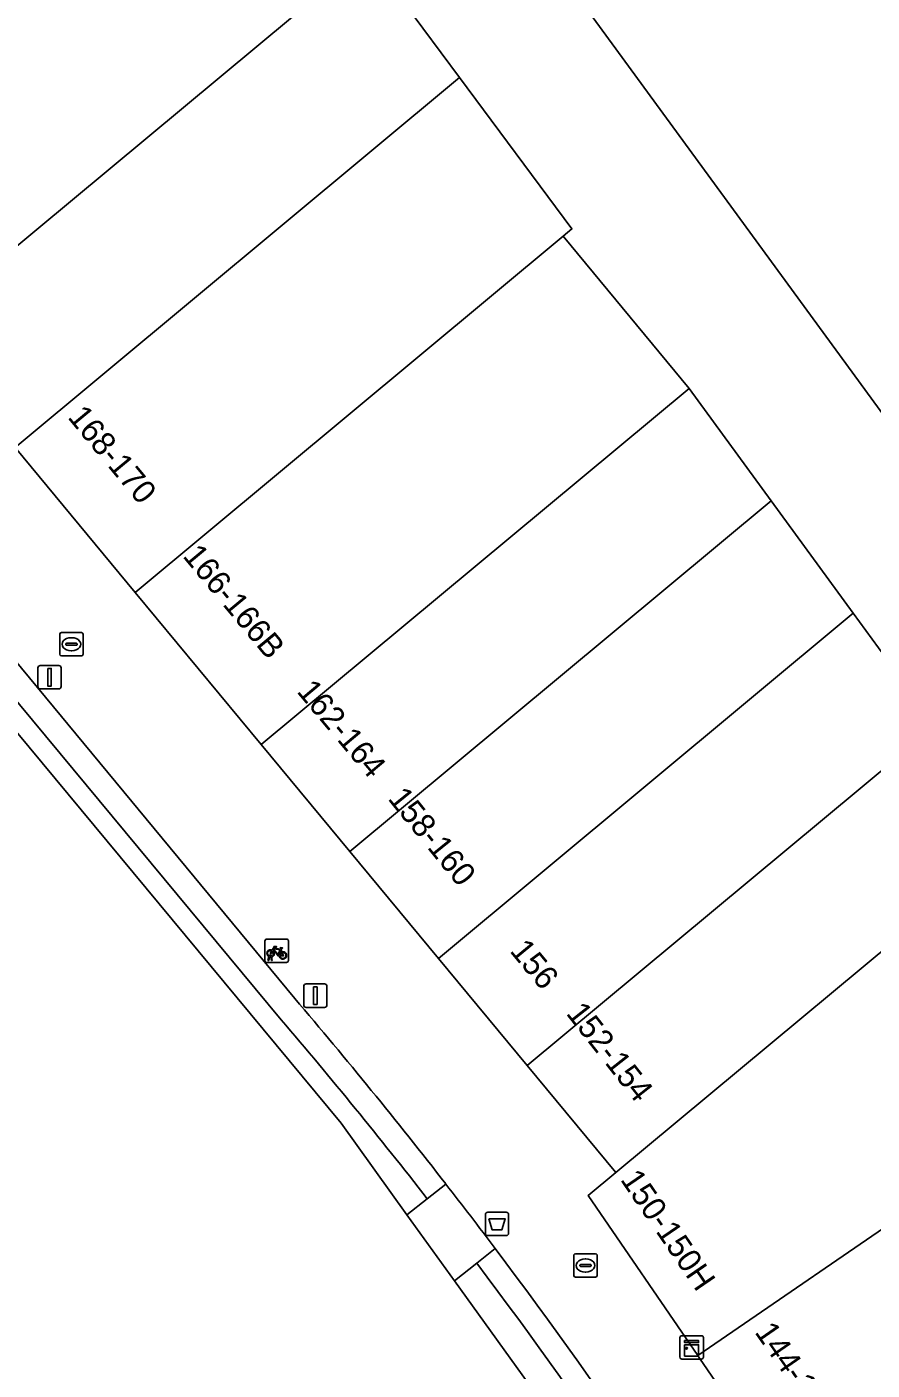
# Model space of a CAD drawing. Extents: x 160856 to 161310, y 384024 to 384878.
# Drawn here: x 161006.7 to 161042.8, y 384501.5 to 384558.9 of the extents above; entities that cross this region are included whole.
import ezdxf

# ---------------------------------------------------------------- set-up
doc = ezdxf.new("R2010")
doc.units = 0
for name, color, linetype in [('IMGEO_Afvalbak', 7, 'Continuous'), ('IMGEO_Brandkraan', 7, 'Continuous'), ('IMGEO_Fietsenrek', 7, 'Continuous'), ('IMGEO_Fietspad_gesloten', 7, 'Continuous'), ('IMGEO_Fietspad_open', 7, 'Continuous'), ('IMGEO_Kast', 7, 'Continuous'), ('IMGEO_Lichtmast', 7, 'Continuous'), ('IMGEO_Pand', 7, 'Continuous'), ('IMGEO_Pand_nummerreeks', 7, 'Continuous'), ('IMGEO_Rijbaan_lokaal_open', 7, 'Continuous'), ('IMGEO_Voetpad_open', 7, 'Continuous')]:
    doc.layers.add(name, color=color, linetype=linetype)

msp = doc.modelspace()

# ---------------------------------------------------------------- linework, layer by layer
at = {"layer": 'IMGEO_Afvalbak'}
for p, q in [((161026.246, 384507.334), (161026.246, 384508.134)), ((161026.246, 384508.134), (161026.246, 384507.334)), ((161026.346, 384508.234), (161027.136, 384508.234)), ((161027.136, 384508.234), (161026.346, 384508.234)), ((161027.236, 384508.134), (161027.236, 384507.334)), ((161027.236, 384507.334), (161027.236, 384508.134)), ((161027.136, 384507.234), (161026.346, 384507.234)), ((161026.346, 384507.234), (161027.136, 384507.234))]:
    msp.add_line(p, q, dxfattribs=at)
msp.add_lwpolyline([(161026.389, 384507.948), (161027.093, 384507.948), (161026.944, 384507.478), (161026.538, 384507.478), (161026.389, 384507.948)], dxfattribs=at)
for centre, start, end in [((161026.346, 384508.134), 90, 180), ((161026.346, 384508.134), 90, 180), ((161027.136, 384508.134), 0, 90), ((161027.136, 384508.134), 360, 90), ((161026.346, 384507.334), 180, 270), ((161026.346, 384507.334), 180, 270), ((161027.136, 384507.334), 270, 0), ((161027.136, 384507.334), 270, 0)]:
    msp.add_arc(centre, 0.1, start, end, dxfattribs=at)
at = {"layer": 'IMGEO_Brandkraan'}
for p, q in [((161008.062, 384532.06), (161008.062, 384532.912)), ((161008.137, 384532.986), (161008.989, 384532.986)), ((161009.063, 384532.912), (161009.063, 384532.06)), ((161008.321, 384532.48), (161008.321, 384532.492)), ((161008.759, 384532.443), (161008.361, 384532.443)), ((161008.364, 384532.529), (161008.762, 384532.529)), ((161008.573, 384532.206), (161008.548, 384532.206)), ((161008.55, 384532.766), (161008.575, 384532.766)), ((161008.805, 384532.492), (161008.805, 384532.48)), ((161008.989, 384531.986), (161008.137, 384531.986)), ((161030.024, 384505.531), (161030.024, 384506.383)), ((161030.099, 384506.457), (161030.951, 384506.457)), ((161031.025, 384506.383), (161031.025, 384505.531)), ((161030.283, 384505.951), (161030.283, 384505.963)), ((161030.721, 384505.914), (161030.323, 384505.914)), ((161030.326, 384506), (161030.724, 384506)), ((161030.512, 384506.237), (161030.537, 384506.237)), ((161030.767, 384505.963), (161030.767, 384505.951)), ((161030.951, 384505.457), (161030.099, 384505.457)), ((161030.535, 384505.677), (161030.51, 384505.677))]:
    msp.add_line(p, q, dxfattribs=at)
for points in [[(161008.062, 384532.06), (161008.062, 384532.912)], [(161008.137, 384532.986), (161008.989, 384532.986)], [(161009.063, 384532.912), (161009.063, 384532.06)], [(161008.989, 384531.986), (161008.137, 384531.986)], [(161030.024, 384505.531), (161030.024, 384506.383)], [(161030.099, 384506.457), (161030.951, 384506.457)], [(161031.025, 384506.383), (161031.025, 384505.531)], [(161030.951, 384505.457), (161030.099, 384505.457)]]:
    msp.add_lwpolyline(points, dxfattribs=at)
for centre, radius, start, end in [((161008.139, 384532.91), 0.0765, 91.55205, 178.44795), ((161008.139, 384532.91), 0.0765, 91.55205, 178.44795), ((161008.987, 384532.91), 0.0765, 1.55205, 88.44795), ((161008.987, 384532.91), 0.0765, 1.55205, 88.44795), ((161008.361, 384532.489), 0.0403, 85.87752, 175.75265), ((161008.358, 384532.479), 0.0366, 178.93798, 274.71019), ((161008.762, 384532.486), 0.043, 264.86636, 352.45326), ((161008.766, 384532.491), 0.0386, 1.73085, 96.63898), ((161008.139, 384532.062), 0.0765, 181.55205, 268.44795), ((161008.139, 384532.062), 0.0765, 181.55205, 268.44795), ((161008.987, 384532.062), 0.0765, 271.55205, 358.44795), ((161008.987, 384532.062), 0.0765, 271.55205, 358.44795), ((161030.101, 384506.381), 0.0765, 91.55205, 178.44795), ((161030.101, 384506.381), 0.0765, 91.55205, 178.44795), ((161030.949, 384506.381), 0.0765, 1.55205, 88.44795), ((161030.949, 384506.381), 0.0765, 1.55205, 88.44795), ((161030.323, 384505.96), 0.0403, 85.87752, 175.75265), ((161030.32, 384505.95), 0.0366, 178.93798, 274.71019), ((161030.724, 384505.957), 0.043, 264.86636, 352.45326), ((161030.728, 384505.962), 0.0386, 1.73085, 96.63898), ((161030.101, 384505.533), 0.0765, 181.55205, 268.44795), ((161030.101, 384505.533), 0.0765, 181.55205, 268.44795), ((161030.949, 384505.533), 0.0765, 271.55205, 358.44795), ((161030.949, 384505.533), 0.0765, 271.55205, 358.44795)]:
    msp.add_arc(centre, radius, start, end, dxfattribs=at)
for centre, major_axis, ratio, start_param, end_param in [((161008.549, 384532.486), (-0.387, 0.002), 0.722429, 4.712389, 7.853982), ((161008.574, 384532.486), (-0.39, 0.002), 0.717154, 1.570796, 4.712389), ((161030.511, 384505.957), (-0.387, 0.002), 0.722429, 4.712389, 7.853982), ((161030.536, 384505.957), (-0.39, 0.002), 0.717154, 1.570796, 4.712389)]:
    msp.add_ellipse(centre, major_axis=major_axis, ratio=ratio, start_param=start_param, end_param=end_param, dxfattribs=at)
at = {"layer": 'IMGEO_Fietsenrek'}
for p, q in [((161016.83, 384518.972), (161016.83, 384519.813)), ((161016.83, 384519.813), (161016.83, 384518.972)), ((161016.905, 384519.897), (161017.746, 384519.897)), ((161017.746, 384519.897), (161016.905, 384519.897)), ((161017.83, 384519.822), (161017.83, 384518.981)), ((161017.83, 384518.981), (161017.83, 384519.822)), ((161016.957, 384518.981), (161016.996, 384519.141)), ((161017.026, 384519.129), (161016.991, 384518.981)), ((161017.068, 384519.153), (161017.067, 384519.157)), ((161017.109, 384518.981), (161017.075, 384519.123)), ((161017.099, 384519.164), (161017.1, 384519.157)), ((161017.107, 384519.127), (161017.142, 384518.981)), ((161017.517, 384519.446), (161017.553, 384519.351)), ((161017.755, 384518.897), (161016.914, 384518.897)), ((161016.914, 384518.897), (161017.755, 384518.897)), ((161016.991, 384518.981), (161016.957, 384518.981)), ((161017.142, 384518.981), (161017.109, 384518.981))]:
    msp.add_line(p, q, dxfattribs=at)
for points in [[(161017.143, 384519.423), (161017.238, 384519.587), (161017.324, 384519.573), (161017.326, 384519.564), (161017.27, 384519.553), (161017.243, 384519.508), (161017.499, 384519.467)], [(161017.164, 384519.371), (161017.112, 384519.281), (161017.072, 384519.256), (161017.073, 384519.303), (161017.128, 384519.397)], [(161017.439, 384519.179), (161017.389, 384519.179), (161017.198, 384519.43), (161017.179, 384519.398)], [(161017.486, 384519.442), (161017.229, 384519.483), (161017.212, 384519.454), (161017.379, 384519.234), (161017.486, 384519.442)], [(161017.534, 384519.344), (161017.504, 384519.421), (161017.395, 384519.203), (161017.438, 384519.203)], [(161017.468, 384519.203), (161017.588, 384519.202), (161017.544, 384519.316)], [(161017.564, 384519.323), (161017.619, 384519.178), (161017.469, 384519.178)], [(161017.499, 384519.467), (161017.524, 384519.516), (161017.518, 384519.52), (161017.495, 384519.524), (161017.483, 384519.531), (161017.482, 384519.534), (161017.484, 384519.539), (161017.579, 384519.524), (161017.581, 384519.514), (161017.571, 384519.501), (161017.559, 384519.495), (161017.545, 384519.501), (161017.517, 384519.446)]]:
    msp.add_lwpolyline(points, dxfattribs=at)
for centre, radius, start, end in [((161016.908, 384519.819), 0.0779, 92.4484, 184.28452), ((161016.908, 384519.819), 0.0779, 92.4484, 184.28452), ((161017.752, 384519.819), 0.0779, 2.4484, 94.28452), ((161017.752, 384519.819), 0.0779, 2.4484, 94.28452), ((161017.07, 384519.282), 0.159, 62.67661, 242.13685), ((161017.07, 384519.282), 0.129, 63.31916, 238.90302), ((161017.05, 384519.153), 0.0499, 12.8025, 158.69338), ((161017.07, 384519.282), 0.159, 253.99666, 271.78671), ((161017.05, 384519.153), 0.0174, 12.8025, 163.45023), ((161017.07, 384519.282), 0.129, 253.41502, 269.02044), ((161017.07, 384519.282), 0.129, 283.60429, 43.43025), ((161017.07, 384519.282), 0.159, 283.5766, 46.60424), ((161017.597, 384519.198), 0.159, 113.3408, 178.32165), ((161017.597, 384519.198), 0.159, 187.0065, 105.77075), ((161017.597, 384519.198), 0.129, 113.92302, 177.95563), ((161017.597, 384519.198), 0.129, 188.67146, 104.58832), ((161016.908, 384518.975), 0.0779, 182.4484, 274.28452), ((161016.908, 384518.975), 0.0779, 182.4484, 274.28452), ((161017.752, 384518.975), 0.0779, 272.4484, 4.28452), ((161017.752, 384518.975), 0.0779, 272.4484, 4.28452)]:
    msp.add_arc(centre, radius, start, end, dxfattribs=at)
at = {"layer": 'IMGEO_Fietspad_gesloten'}
for points in [[(161017.521, 384516.451), (160978.487, 384563.462), (160977.866, 384562.895), (161020.079, 384512.03), (161022.895, 384508.122)], [(161022.895, 384508.122), (161023.763, 384508.809)], [(161025.88, 384506.051), (161024.93, 384505.299), (161031.994, 384495.497), (161061.891, 384445.653)]]:
    msp.add_lwpolyline(points, dxfattribs=at)
for centre, radius, start, end in [((160850.658, 384373.787), 219.536, 37.9543, 40.52973), ((160849.822, 384373.128), 220.601, 30.82769, 37.05261)]:
    msp.add_arc(centre, radius, start, end, dxfattribs=at)
at = {"layer": 'IMGEO_Fietspad_open'}
for points in [[(160990.437, 384550.764), (160979.348, 384564.156), (160978.487, 384563.462), (161017.521, 384516.451)], [(161018.1, 384517.358), (160990.437, 384550.764)], [(161024.556, 384509.436), (161023.763, 384508.809), (161022.895, 384508.122), (161024.93, 384505.299)], [(161023.763, 384508.809), (161024.556, 384509.436)], [(161024.93, 384505.299), (161025.88, 384506.051), (161026.669, 384506.676)], [(161026.669, 384506.676), (161025.88, 384506.051)]]:
    msp.add_lwpolyline(points, dxfattribs=at)
for centre, radius, start, end in [((160847.353, 384371.617), 224.489, 37.8739, 40.48243), ((160850.658, 384373.787), 219.536, 37.9543, 40.52973), ((160849.227, 384373.018), 222.149, 36.98868, 37.88519), ((160846.585, 384370.955), 225.5, 30.89645, 37.00358), ((160849.822, 384373.128), 220.601, 30.82769, 37.05261)]:
    msp.add_arc(centre, radius, start, end, dxfattribs=at)
at = {"layer": 'IMGEO_Kast'}
for p, q in [((161034.635, 384502.959), (161035.476, 384502.959)), ((161035.476, 384502.959), (161034.635, 384502.959)), ((161034.56, 384502.034), (161034.56, 384502.875)), ((161034.56, 384502.875), (161034.56, 384502.034)), ((161035.56, 384502.884), (161035.56, 384502.043)), ((161035.56, 384502.043), (161035.56, 384502.884)), ((161035.485, 384501.959), (161034.644, 384501.959)), ((161034.644, 384501.959), (161035.485, 384501.959))]:
    msp.add_line(p, q, dxfattribs=at)
for points in [[(161034.755, 384502.749), (161035.355, 384502.749), (161035.355, 384502.664), (161034.755, 384502.664), (161034.755, 384502.749)], [(161034.755, 384502.574), (161035.355, 384502.574), (161035.355, 384502.085), (161034.755, 384502.085), (161034.755, 384502.574)]]:
    msp.add_lwpolyline(points, dxfattribs=at)
msp.add_circle((161034.839, 384502.423), 0.0377, dxfattribs=at)
for centre, start, end in [((161034.638, 384502.881), 92.4484, 184.28452), ((161034.638, 384502.881), 92.4484, 184.28452), ((161035.482, 384502.881), 2.4484, 94.28452), ((161035.482, 384502.881), 2.4484, 94.28452), ((161034.638, 384502.037), 182.4484, 274.28452), ((161034.638, 384502.037), 182.4484, 274.28452), ((161035.482, 384502.037), 272.4484, 4.28452), ((161035.482, 384502.037), 272.4484, 4.28452)]:
    msp.add_arc(centre, 0.0779, start, end, dxfattribs=at)
at = {"layer": 'IMGEO_Lichtmast'}
for p, q in [((161007.131, 384530.678), (161007.131, 384531.478)), ((161007.131, 384531.478), (161007.131, 384530.678)), ((161007.231, 384531.578), (161008.021, 384531.578)), ((161008.021, 384531.578), (161007.231, 384531.578)), ((161008.121, 384531.478), (161008.121, 384530.678)), ((161008.121, 384530.678), (161008.121, 384531.478)), ((161008.021, 384530.578), (161007.231, 384530.578)), ((161007.231, 384530.578), (161008.021, 384530.578)), ((161018.489, 384517.08), (161018.489, 384517.88)), ((161018.489, 384517.88), (161018.489, 384517.08)), ((161018.589, 384517.98), (161019.379, 384517.98)), ((161019.379, 384517.98), (161018.589, 384517.98)), ((161019.479, 384517.88), (161019.479, 384517.08)), ((161019.479, 384517.08), (161019.479, 384517.88)), ((161019.379, 384516.98), (161018.589, 384516.98)), ((161018.589, 384516.98), (161019.379, 384516.98))]:
    msp.add_line(p, q, dxfattribs=at)
for points in [[(161007.551, 384531.453), (161007.701, 384531.453), (161007.701, 384530.703), (161007.551, 384530.703), (161007.551, 384531.453)], [(161018.909, 384517.855), (161019.059, 384517.855), (161019.059, 384517.105), (161018.909, 384517.105), (161018.909, 384517.855)]]:
    msp.add_lwpolyline(points, dxfattribs=at)
for centre, start, end in [((161007.231, 384531.478), 90, 180), ((161007.231, 384531.478), 90, 180), ((161008.021, 384531.478), 0, 90), ((161008.021, 384531.478), 360, 90), ((161007.231, 384530.678), 180, 270), ((161007.231, 384530.678), 180, 270), ((161008.021, 384530.678), 270, 0), ((161008.021, 384530.678), 270, 0), ((161018.589, 384517.88), 90, 180), ((161018.589, 384517.88), 90, 180), ((161019.379, 384517.88), 0, 90), ((161019.379, 384517.88), 360, 90), ((161018.589, 384517.08), 180, 270), ((161018.589, 384517.08), 180, 270), ((161019.379, 384517.08), 270, 0), ((161019.379, 384517.08), 270, 0)]:
    msp.add_arc(centre, 0.1, start, end, dxfattribs=at)
at = {"layer": 'IMGEO_Pand'}
for points in [[(161101.019, 384586.171), (161065.299, 384606.33), (161064.12, 384606.995), (161054.646, 384598.766), (161053.907, 384599.6), (161050.139, 384596.315), (161047.302, 384593.842), (161043.64, 384590.649), (161030.393, 384578.898), (161033.987, 384574.979), (161024.428, 384568.037), (161050.778, 384531.991), (161074.251, 384547.573), (161066.613, 384557.83), (161061.858, 384564.216), (161074.987, 384573.785), (161078.354, 384576.239), (161086.977, 384571.374), (161090.784, 384569.226), (161091.331, 384568.917)], [(161021.221, 384561.973), (161016.273, 384568.639), (161015.582, 384568.028), (161009.471, 384562.969), (161007.598, 384564.971), (161000, 384558.677), (160993.672, 384553.434), (161000, 384545.796), (161000.723, 384544.923)], [(161006.157, 384540.892), (161025.146, 384556.687), (161021.221, 384561.973), (161000.723, 384544.923), (161004.916, 384539.863)], [(161029.569, 384549.908), (161029.946, 384550.221), (161025.146, 384556.687), (161006.157, 384540.892), (161011.287, 384534.701)], [(161029.569, 384549.908), (161011.287, 384534.701), (161016.665, 384528.211), (161034.956, 384543.407)], [(161016.665, 384528.211), (161020.454, 384523.638), (161038.456, 384538.613), (161034.956, 384543.407)], [(161041.965, 384533.808), (161038.456, 384538.613), (161020.454, 384523.638), (161024.243, 384519.066)], [(161041.965, 384533.808), (161024.243, 384519.066), (161028.032, 384514.494), (161045.474, 384529.002)], [(161031.821, 384509.921), (161048.983, 384524.197), (161045.474, 384529.002), (161028.032, 384514.494)], [(161055.172, 384515.721), (161048.983, 384524.197), (161031.821, 384509.921), (161030.638, 384508.94), (161035.318, 384502.112)], [(161040.804, 384494.109), (161049.367, 384500), (161060.762, 384507.759), (161060.912, 384507.86), (161055.172, 384515.721), (161035.318, 384502.112), (161035.397, 384501.998), (161036.766, 384500)]]:
    msp.add_lwpolyline(points, close=True, dxfattribs=at)
at = {"layer": 'IMGEO_Rijbaan_lokaal_open'}
for points in [[(161086.57, 384481.163), (161074.406, 384500), (161070.066, 384506.722), (161069.859, 384507.042), (161069.287, 384506.671), (161064.523, 384513.188), (161061.847, 384516.849), (161050.778, 384531.991), (161024.428, 384568.037)], [(161021.221, 384561.973), (161025.146, 384556.687), (161029.946, 384550.221), (161029.569, 384549.908), (161034.956, 384543.407), (161038.456, 384538.613), (161041.965, 384533.808), (161045.474, 384529.002), (161048.983, 384524.197), (161055.172, 384515.721), (161060.912, 384507.86), (161060.762, 384507.759), (161062.285, 384505.641), (161062.467, 384505.869), (161066.061, 384501.015), (161066.804, 384500), (161069.571, 384496.22), (161073.262, 384490.514), (161076.199, 384485.966), (161072.904, 384483.963), (161075.954, 384478.925), (161079.386, 384473.255)]]:
    msp.add_lwpolyline(points, dxfattribs=at)
at = {"layer": 'IMGEO_Voetpad_open'}
for points in [[(161036.766, 384500), (161035.397, 384501.998), (161035.318, 384502.112), (161030.638, 384508.94), (161031.821, 384509.921), (161028.032, 384514.494), (161024.243, 384519.066), (161020.454, 384523.638), (161016.665, 384528.211), (161011.287, 384534.701), (161006.157, 384540.892), (161004.916, 384539.863), (161000.723, 384544.923), (161000, 384545.796), (160993.672, 384553.434), (160989.204, 384558.838), (160989.072, 384558.729), (160985.147, 384563.476), (160983.078, 384565.978), (160981.931, 384567.366), (160982.264, 384571.633), (160981.645, 384572.376), (160979.156, 384575.363), (160978.381, 384574.954)], [(160978.54, 384565.18), (160979.348, 384564.156), (160990.437, 384550.764), (161018.1, 384517.358)]]:
    msp.add_lwpolyline(points, dxfattribs=at)
for centre, radius, start, end in [((160847.353, 384371.617), 224.489, 37.8739, 40.48243), ((160849.227, 384373.018), 222.149, 36.98868, 37.88519), ((160846.585, 384370.955), 225.5, 30.89645, 37.00358)]:
    msp.add_arc(centre, radius, start, end, dxfattribs=at)

# ---------------------------------------------------------------- texts
at = {"layer": 'IMGEO_Pand_nummerreeks'}
for s, rotation, p in [('168-170', 309.6459, (161008.369, 384542.172)), ('166-166B', 309.64717, (161013.283, 384536.242)), ('162-164', 309.98689, (161018.158, 384530.457)), ('158-160', 309.02568, (161022.048, 384525.884)), ('156', 309.64991, (161027.256, 384519.379)), ('152-154', 308.21103, (161029.664, 384516.713)), ('150-150H', 304.42882, (161031.986, 384509.626)), ('144-148A', 304.73169, (161037.726, 384503.109))]:
    msp.add_text(s, height=1, rotation=rotation, dxfattribs=at).set_placement(p)

doc.saveas('drawing.dxf')
